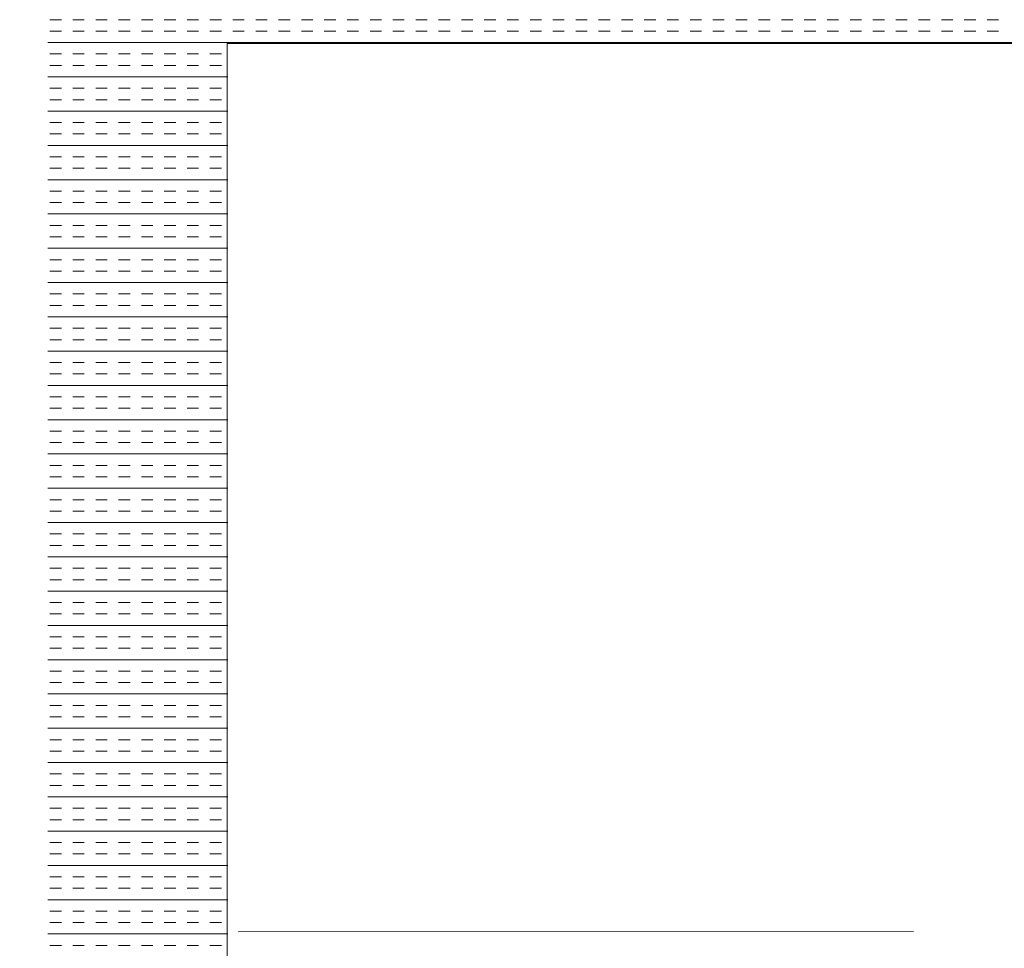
# Model space of a CAD drawing. Extents: x 3940905 to 4145695, y 925352 to 1109797.
# Tile 452 of 656: x 4011726 to 4011999, y 1097620 to 1097878. Entities that reach past the tile are written whole.
import ezdxf

# ---------------------------------------------------------------- set-up
doc = ezdxf.new("R2010")
doc.units = 0
doc.header["$LTSCALE"] = 750
doc.header["$MEASUREMENT"] = 0
doc.linetypes.add('DASHED2', pattern=[0.375, 0.25, -0.125])
doc.layers.add('BEAM', color=104, linetype='CONTINUOUS', lineweight=0)
doc.layers.add('CKD Equipments', color=252, linetype='CONTINUOUS', lineweight=0)

# ---------------------------------------------------------------- blocks, each defined once
blk = doc.blocks.new('GDXGDRG')
at = {"layer": 'BEAM', "linetype": 'DASHED2'}
blk.add_line((3974227.01, 1043339.91), (3965437.49, 1043337.77), dxfattribs=at)

msp = doc.modelspace()

# ---------------------------------------------------------------- linework, layer by layer
at = {"layer": 'CKD Equipments', "color": 4, "linetype": 'Continuous'}
for p, q in [((4011737.1, 1097877.84, 9921.14), (4011733.92, 1097877.84, 9921.14)), ((4011743.45, 1097877.84, 9921.14), (4011740.27, 1097877.84, 9921.14)), ((4011749.8, 1097877.84, 9921.14), (4011746.62, 1097877.84, 9921.14)), ((4011756.15, 1097877.84, 9921.14), (4011752.97, 1097877.84, 9921.14)), ((4011762.5, 1097877.84, 9921.14), (4011759.32, 1097877.84, 9921.14)), ((4011768.85, 1097877.84, 9921.14), (4011765.67, 1097877.84, 9921.14)), ((4011775.2, 1097877.84, 9921.14), (4011772.02, 1097877.84, 9921.14)), ((4011781.55, 1097877.84, 9921.14), (4011778.37, 1097877.84, 9921.14)), ((4011787.9, 1097877.84, 9921.14), (4011784.72, 1097877.84, 9921.14)), ((4011794.25, 1097877.84, 9921.14), (4011791.07, 1097877.84, 9921.14)), ((4011800.6, 1097877.84, 9921.14), (4011797.42, 1097877.84, 9921.14)), ((4011806.95, 1097877.84, 9921.14), (4011803.77, 1097877.84, 9921.14)), ((4011813.3, 1097877.84, 9921.14), (4011810.12, 1097877.84, 9921.14)), ((4011819.65, 1097877.84, 9921.14), (4011816.47, 1097877.84, 9921.14)), ((4011826, 1097877.84, 9921.14), (4011822.82, 1097877.84, 9921.14)), ((4011832.35, 1097877.84, 9921.14), (4011829.17, 1097877.84, 9921.14)), ((4011838.7, 1097877.84, 9921.14), (4011835.52, 1097877.84, 9921.14)), ((4011845.05, 1097877.84, 9921.14), (4011841.87, 1097877.84, 9921.14)), ((4011851.4, 1097877.84, 9921.14), (4011848.22, 1097877.84, 9921.14)), ((4011857.75, 1097877.84, 9921.14), (4011854.57, 1097877.84, 9921.14)), ((4011864.1, 1097877.84, 9921.14), (4011860.92, 1097877.84, 9921.14)), ((4011870.45, 1097877.84, 9921.14), (4011867.27, 1097877.84, 9921.14)), ((4011876.8, 1097877.84, 9921.14), (4011873.62, 1097877.84, 9921.14)), ((4011883.15, 1097877.84, 9921.14), (4011879.97, 1097877.84, 9921.14)), ((4011889.5, 1097877.84, 9921.14), (4011886.32, 1097877.84, 9921.14)), ((4011895.85, 1097877.84, 9921.14), (4011892.67, 1097877.84, 9921.14)), ((4011902.2, 1097877.84, 9921.14), (4011899.02, 1097877.84, 9921.14)), ((4011908.55, 1097877.84, 9921.14), (4011905.37, 1097877.84, 9921.14)), ((4011914.9, 1097877.84, 9921.14), (4011911.72, 1097877.84, 9921.14)), ((4011921.25, 1097877.84, 9921.14), (4011918.07, 1097877.84, 9921.14)), ((4011927.6, 1097877.84, 9921.14), (4011924.42, 1097877.84, 9921.14)), ((4011933.95, 1097877.84, 9921.14), (4011930.77, 1097877.84, 9921.14)), ((4011940.3, 1097877.84, 9921.14), (4011937.12, 1097877.84, 9921.14)), ((4011946.65, 1097877.84, 9921.14), (4011943.47, 1097877.84, 9921.14)), ((4011953, 1097877.84, 9921.14), (4011949.82, 1097877.84, 9921.14)), ((4011959.35, 1097877.84, 9921.14), (4011956.17, 1097877.84, 9921.14)), ((4011965.7, 1097877.84, 9921.14), (4011962.52, 1097877.84, 9921.14)), ((4011972.05, 1097877.84, 9921.14), (4011968.87, 1097877.84, 9921.14)), ((4011978.4, 1097877.84, 9921.14), (4011975.22, 1097877.84, 9921.14)), ((4011984.75, 1097877.84, 9921.14), (4011981.57, 1097877.84, 9921.14)), ((4011991.1, 1097877.84, 9921.14), (4011987.92, 1097877.84, 9921.14)), ((4011997.45, 1097877.84, 9921.14), (4011994.27, 1097877.84, 9921.14)), ((4011737.1, 1097874.66, 9921.14), (4011733.92, 1097874.66, 9921.14)), ((4011743.45, 1097874.66, 9921.14), (4011740.27, 1097874.66, 9921.14)), ((4011749.8, 1097874.66, 9921.14), (4011746.62, 1097874.66, 9921.14)), ((4011756.15, 1097874.66, 9921.14), (4011752.97, 1097874.66, 9921.14)), ((4011762.5, 1097874.66, 9921.14), (4011759.32, 1097874.66, 9921.14)), ((4011768.85, 1097874.66, 9921.14), (4011765.67, 1097874.66, 9921.14)), ((4011775.2, 1097874.66, 9921.14), (4011772.02, 1097874.66, 9921.14)), ((4011781.55, 1097874.66, 9921.14), (4011778.37, 1097874.66, 9921.14)), ((4011787.9, 1097874.66, 9921.14), (4011784.72, 1097874.66, 9921.14)), ((4011794.25, 1097874.66, 9921.14), (4011791.07, 1097874.66, 9921.14)), ((4011800.6, 1097874.66, 9921.14), (4011797.42, 1097874.66, 9921.14)), ((4011806.95, 1097874.66, 9921.14), (4011803.77, 1097874.66, 9921.14)), ((4011813.3, 1097874.66, 9921.14), (4011810.12, 1097874.66, 9921.14)), ((4011819.65, 1097874.66, 9921.14), (4011816.47, 1097874.66, 9921.14)), ((4011826, 1097874.66, 9921.14), (4011822.82, 1097874.66, 9921.14)), ((4011832.35, 1097874.66, 9921.14), (4011829.17, 1097874.66, 9921.14)), ((4011838.7, 1097874.66, 9921.14), (4011835.52, 1097874.66, 9921.14)), ((4011845.05, 1097874.66, 9921.14), (4011841.87, 1097874.66, 9921.14)), ((4011851.4, 1097874.66, 9921.14), (4011848.22, 1097874.66, 9921.14)), ((4011857.75, 1097874.66, 9921.14), (4011854.57, 1097874.66, 9921.14)), ((4011864.1, 1097874.66, 9921.14), (4011860.92, 1097874.66, 9921.14)), ((4011870.45, 1097874.66, 9921.14), (4011867.27, 1097874.66, 9921.14)), ((4011876.8, 1097874.66, 9921.14), (4011873.62, 1097874.66, 9921.14)), ((4011883.15, 1097874.66, 9921.14), (4011879.97, 1097874.66, 9921.14)), ((4011889.5, 1097874.66, 9921.14), (4011886.32, 1097874.66, 9921.14)), ((4011895.85, 1097874.66, 9921.14), (4011892.67, 1097874.66, 9921.14)), ((4011902.2, 1097874.66, 9921.14), (4011899.02, 1097874.66, 9921.14)), ((4011908.55, 1097874.66, 9921.14), (4011905.37, 1097874.66, 9921.14)), ((4011914.9, 1097874.66, 9921.14), (4011911.72, 1097874.66, 9921.14)), ((4011921.25, 1097874.66, 9921.14), (4011918.07, 1097874.66, 9921.14)), ((4011927.6, 1097874.66, 9921.14), (4011924.42, 1097874.66, 9921.14)), ((4011933.95, 1097874.66, 9921.14), (4011930.77, 1097874.66, 9921.14)), ((4011940.3, 1097874.66, 9921.14), (4011937.12, 1097874.66, 9921.14)), ((4011946.65, 1097874.66, 9921.14), (4011943.47, 1097874.66, 9921.14)), ((4011953, 1097874.66, 9921.14), (4011949.82, 1097874.66, 9921.14)), ((4011959.35, 1097874.66, 9921.14), (4011956.17, 1097874.66, 9921.14)), ((4011965.7, 1097874.66, 9921.14), (4011962.52, 1097874.66, 9921.14)), ((4011972.05, 1097874.66, 9921.14), (4011968.87, 1097874.66, 9921.14)), ((4011978.4, 1097874.66, 9921.14), (4011975.22, 1097874.66, 9921.14)), ((4011984.75, 1097874.66, 9921.14), (4011981.57, 1097874.66, 9921.14)), ((4011991.1, 1097874.66, 9921.14), (4011987.92, 1097874.66, 9921.14)), ((4011997.45, 1097874.66, 9921.14), (4011994.27, 1097874.66, 9921.14)), ((4012307.3, 1097871.49, 9921.14), (4011733.3, 1097871.49, 9921.14)), ((4011737.1, 1097868.31, 9921.14), (4011733.92, 1097868.31, 9921.14)), ((4011743.45, 1097868.31, 9921.14), (4011740.27, 1097868.31, 9921.14)), ((4011749.8, 1097868.31, 9921.14), (4011746.62, 1097868.31, 9921.14)), ((4011756.15, 1097868.31, 9921.14), (4011752.97, 1097868.31, 9921.14)), ((4011762.5, 1097868.31, 9921.14), (4011759.32, 1097868.31, 9921.14)), ((4011768.85, 1097868.31, 9921.14), (4011765.67, 1097868.31, 9921.14)), ((4011775.2, 1097868.31, 9921.14), (4011772.02, 1097868.31, 9921.14)), ((4011781.55, 1097868.31, 9921.14), (4011778.37, 1097868.31, 9921.14)), ((4011737.1, 1097865.14, 9921.14), (4011733.92, 1097865.14, 9921.14)), ((4011743.45, 1097865.14, 9921.14), (4011740.27, 1097865.14, 9921.14)), ((4011749.8, 1097865.14, 9921.14), (4011746.62, 1097865.14, 9921.14)), ((4011756.15, 1097865.14, 9921.14), (4011752.97, 1097865.14, 9921.14)), ((4011762.5, 1097865.14, 9921.14), (4011759.32, 1097865.14, 9921.14)), ((4011768.85, 1097865.14, 9921.14), (4011765.67, 1097865.14, 9921.14)), ((4011775.2, 1097865.14, 9921.14), (4011772.02, 1097865.14, 9921.14)), ((4011781.55, 1097865.14, 9921.14), (4011778.37, 1097865.14, 9921.14)), ((4011783.3, 1097861.96, 9921.14), (4011733.3, 1097861.96, 9921.14)), ((4011737.1, 1097858.79, 9921.14), (4011733.92, 1097858.79, 9921.14)), ((4011743.45, 1097858.79, 9921.14), (4011740.27, 1097858.79, 9921.14)), ((4011749.8, 1097858.79, 9921.14), (4011746.62, 1097858.79, 9921.14)), ((4011756.15, 1097858.79, 9921.14), (4011752.97, 1097858.79, 9921.14)), ((4011762.5, 1097858.79, 9921.14), (4011759.32, 1097858.79, 9921.14)), ((4011768.85, 1097858.79, 9921.14), (4011765.67, 1097858.79, 9921.14)), ((4011775.2, 1097858.79, 9921.14), (4011772.02, 1097858.79, 9921.14)), ((4011781.55, 1097858.79, 9921.14), (4011778.37, 1097858.79, 9921.14)), ((4011737.1, 1097855.61, 9921.14), (4011733.92, 1097855.61, 9921.14)), ((4011743.45, 1097855.61, 9921.14), (4011740.27, 1097855.61, 9921.14)), ((4011749.8, 1097855.61, 9921.14), (4011746.62, 1097855.61, 9921.14)), ((4011756.15, 1097855.61, 9921.14), (4011752.97, 1097855.61, 9921.14)), ((4011762.5, 1097855.61, 9921.14), (4011759.32, 1097855.61, 9921.14)), ((4011768.85, 1097855.61, 9921.14), (4011765.67, 1097855.61, 9921.14)), ((4011775.2, 1097855.61, 9921.14), (4011772.02, 1097855.61, 9921.14)), ((4011781.55, 1097855.61, 9921.14), (4011778.37, 1097855.61, 9921.14)), ((4011783.3, 1097852.44, 9921.14), (4011733.3, 1097852.44, 9921.14)), ((4011737.1, 1097849.26, 9921.14), (4011733.92, 1097849.26, 9921.14)), ((4011743.45, 1097849.26, 9921.14), (4011740.27, 1097849.26, 9921.14)), ((4011749.8, 1097849.26, 9921.14), (4011746.62, 1097849.26, 9921.14)), ((4011756.15, 1097849.26, 9921.14), (4011752.97, 1097849.26, 9921.14)), ((4011762.5, 1097849.26, 9921.14), (4011759.32, 1097849.26, 9921.14)), ((4011768.85, 1097849.26, 9921.14), (4011765.67, 1097849.26, 9921.14)), ((4011775.2, 1097849.26, 9921.14), (4011772.02, 1097849.26, 9921.14)), ((4011781.55, 1097849.26, 9921.14), (4011778.37, 1097849.26, 9921.14)), ((4011737.1, 1097846.09, 9921.14), (4011733.92, 1097846.09, 9921.14)), ((4011743.45, 1097846.09, 9921.14), (4011740.27, 1097846.09, 9921.14)), ((4011749.8, 1097846.09, 9921.14), (4011746.62, 1097846.09, 9921.14)), ((4011756.15, 1097846.09, 9921.14), (4011752.97, 1097846.09, 9921.14)), ((4011762.5, 1097846.09, 9921.14), (4011759.32, 1097846.09, 9921.14)), ((4011768.85, 1097846.09, 9921.14), (4011765.67, 1097846.09, 9921.14)), ((4011775.2, 1097846.09, 9921.14), (4011772.02, 1097846.09, 9921.14)), ((4011781.55, 1097846.09, 9921.14), (4011778.37, 1097846.09, 9921.14)), ((4011783.3, 1097842.91, 9921.14), (4011733.3, 1097842.91, 9921.14)), ((4011737.1, 1097839.74, 9921.14), (4011733.92, 1097839.74, 9921.14)), ((4011743.45, 1097839.74, 9921.14), (4011740.27, 1097839.74, 9921.14)), ((4011749.8, 1097839.74, 9921.14), (4011746.62, 1097839.74, 9921.14)), ((4011756.15, 1097839.74, 9921.14), (4011752.97, 1097839.74, 9921.14)), ((4011762.5, 1097839.74, 9921.14), (4011759.32, 1097839.74, 9921.14)), ((4011768.85, 1097839.74, 9921.14), (4011765.67, 1097839.74, 9921.14)), ((4011775.2, 1097839.74, 9921.14), (4011772.02, 1097839.74, 9921.14)), ((4011781.55, 1097839.74, 9921.14), (4011778.37, 1097839.74, 9921.14)), ((4011737.1, 1097836.56, 9921.14), (4011733.92, 1097836.56, 9921.14)), ((4011743.45, 1097836.56, 9921.14), (4011740.27, 1097836.56, 9921.14)), ((4011749.8, 1097836.56, 9921.14), (4011746.62, 1097836.56, 9921.14)), ((4011756.15, 1097836.56, 9921.14), (4011752.97, 1097836.56, 9921.14)), ((4011762.5, 1097836.56, 9921.14), (4011759.32, 1097836.56, 9921.14)), ((4011768.85, 1097836.56, 9921.14), (4011765.67, 1097836.56, 9921.14)), ((4011775.2, 1097836.56, 9921.14), (4011772.02, 1097836.56, 9921.14)), ((4011781.55, 1097836.56, 9921.14), (4011778.37, 1097836.56, 9921.14)), ((4011783.3, 1097833.39, 9921.14), (4011733.3, 1097833.39, 9921.14)), ((4011737.1, 1097830.21, 9921.14), (4011733.92, 1097830.21, 9921.14)), ((4011743.45, 1097830.21, 9921.14), (4011740.27, 1097830.21, 9921.14)), ((4011749.8, 1097830.21, 9921.14), (4011746.62, 1097830.21, 9921.14)), ((4011756.15, 1097830.21, 9921.14), (4011752.97, 1097830.21, 9921.14)), ((4011762.5, 1097830.21, 9921.14), (4011759.32, 1097830.21, 9921.14)), ((4011768.85, 1097830.21, 9921.14), (4011765.67, 1097830.21, 9921.14)), ((4011775.2, 1097830.21, 9921.14), (4011772.02, 1097830.21, 9921.14)), ((4011781.55, 1097830.21, 9921.14), (4011778.37, 1097830.21, 9921.14)), ((4011737.1, 1097827.04, 9921.14), (4011733.92, 1097827.04, 9921.14)), ((4011743.45, 1097827.04, 9921.14), (4011740.27, 1097827.04, 9921.14)), ((4011749.8, 1097827.04, 9921.14), (4011746.62, 1097827.04, 9921.14)), ((4011756.15, 1097827.04, 9921.14), (4011752.97, 1097827.04, 9921.14)), ((4011762.5, 1097827.04, 9921.14), (4011759.32, 1097827.04, 9921.14)), ((4011768.85, 1097827.04, 9921.14), (4011765.67, 1097827.04, 9921.14)), ((4011775.2, 1097827.04, 9921.14), (4011772.02, 1097827.04, 9921.14)), ((4011781.55, 1097827.04, 9921.14), (4011778.37, 1097827.04, 9921.14)), ((4011783.3, 1097823.86, 9921.14), (4011733.3, 1097823.86, 9921.14)), ((4011737.1, 1097820.69, 9921.14), (4011733.92, 1097820.69, 9921.14)), ((4011743.45, 1097820.69, 9921.14), (4011740.27, 1097820.69, 9921.14)), ((4011749.8, 1097820.69, 9921.14), (4011746.62, 1097820.69, 9921.14)), ((4011756.15, 1097820.69, 9921.14), (4011752.97, 1097820.69, 9921.14)), ((4011762.5, 1097820.69, 9921.14), (4011759.32, 1097820.69, 9921.14)), ((4011768.85, 1097820.69, 9921.14), (4011765.67, 1097820.69, 9921.14)), ((4011775.2, 1097820.69, 9921.14), (4011772.02, 1097820.69, 9921.14)), ((4011781.55, 1097820.69, 9921.14), (4011778.37, 1097820.69, 9921.14)), ((4011737.1, 1097817.51, 9921.14), (4011733.92, 1097817.51, 9921.14)), ((4011743.45, 1097817.51, 9921.14), (4011740.27, 1097817.51, 9921.14)), ((4011749.8, 1097817.51, 9921.14), (4011746.62, 1097817.51, 9921.14)), ((4011756.15, 1097817.51, 9921.14), (4011752.97, 1097817.51, 9921.14)), ((4011762.5, 1097817.51, 9921.14), (4011759.32, 1097817.51, 9921.14)), ((4011768.85, 1097817.51, 9921.14), (4011765.67, 1097817.51, 9921.14)), ((4011775.2, 1097817.51, 9921.14), (4011772.02, 1097817.51, 9921.14)), ((4011781.55, 1097817.51, 9921.14), (4011778.37, 1097817.51, 9921.14)), ((4011783.3, 1097814.34, 9921.14), (4011733.3, 1097814.34, 9921.14)), ((4011737.1, 1097811.16, 9921.14), (4011733.92, 1097811.16, 9921.14)), ((4011743.45, 1097811.16, 9921.14), (4011740.27, 1097811.16, 9921.14)), ((4011749.8, 1097811.16, 9921.14), (4011746.62, 1097811.16, 9921.14)), ((4011756.15, 1097811.16, 9921.14), (4011752.97, 1097811.16, 9921.14)), ((4011762.5, 1097811.16, 9921.14), (4011759.32, 1097811.16, 9921.14)), ((4011768.85, 1097811.16, 9921.14), (4011765.67, 1097811.16, 9921.14)), ((4011775.2, 1097811.16, 9921.14), (4011772.02, 1097811.16, 9921.14)), ((4011781.55, 1097811.16, 9921.14), (4011778.37, 1097811.16, 9921.14)), ((4011737.1, 1097807.99, 9921.14), (4011733.92, 1097807.99, 9921.14)), ((4011743.45, 1097807.99, 9921.14), (4011740.27, 1097807.99, 9921.14)), ((4011749.8, 1097807.99, 9921.14), (4011746.62, 1097807.99, 9921.14)), ((4011756.15, 1097807.99, 9921.14), (4011752.97, 1097807.99, 9921.14)), ((4011762.5, 1097807.99, 9921.14), (4011759.32, 1097807.99, 9921.14)), ((4011768.85, 1097807.99, 9921.14), (4011765.67, 1097807.99, 9921.14)), ((4011775.2, 1097807.99, 9921.14), (4011772.02, 1097807.99, 9921.14)), ((4011781.55, 1097807.99, 9921.14), (4011778.37, 1097807.99, 9921.14)), ((4011783.3, 1097804.81, 9921.14), (4011733.3, 1097804.81, 9921.14)), ((4011737.1, 1097801.64, 9921.14), (4011733.92, 1097801.64, 9921.14)), ((4011743.45, 1097801.64, 9921.14), (4011740.27, 1097801.64, 9921.14)), ((4011749.8, 1097801.64, 9921.14), (4011746.62, 1097801.64, 9921.14)), ((4011756.15, 1097801.64, 9921.14), (4011752.97, 1097801.64, 9921.14)), ((4011762.5, 1097801.64, 9921.14), (4011759.32, 1097801.64, 9921.14)), ((4011768.85, 1097801.64, 9921.14), (4011765.67, 1097801.64, 9921.14)), ((4011775.2, 1097801.64, 9921.14), (4011772.02, 1097801.64, 9921.14)), ((4011781.55, 1097801.64, 9921.14), (4011778.37, 1097801.64, 9921.14)), ((4011737.1, 1097798.46, 9921.14), (4011733.92, 1097798.46, 9921.14)), ((4011743.45, 1097798.46, 9921.14), (4011740.27, 1097798.46, 9921.14)), ((4011749.8, 1097798.46, 9921.14), (4011746.62, 1097798.46, 9921.14)), ((4011756.15, 1097798.46, 9921.14), (4011752.97, 1097798.46, 9921.14)), ((4011762.5, 1097798.46, 9921.14), (4011759.32, 1097798.46, 9921.14)), ((4011768.85, 1097798.46, 9921.14), (4011765.67, 1097798.46, 9921.14)), ((4011775.2, 1097798.46, 9921.14), (4011772.02, 1097798.46, 9921.14)), ((4011781.55, 1097798.46, 9921.14), (4011778.37, 1097798.46, 9921.14)), ((4011783.3, 1097795.29, 9921.14), (4011733.3, 1097795.29, 9921.14)), ((4011737.1, 1097792.11, 9921.14), (4011733.92, 1097792.11, 9921.14)), ((4011743.45, 1097792.11, 9921.14), (4011740.27, 1097792.11, 9921.14)), ((4011749.8, 1097792.11, 9921.14), (4011746.62, 1097792.11, 9921.14)), ((4011756.15, 1097792.11, 9921.14), (4011752.97, 1097792.11, 9921.14)), ((4011762.5, 1097792.11, 9921.14), (4011759.32, 1097792.11, 9921.14)), ((4011768.85, 1097792.11, 9921.14), (4011765.67, 1097792.11, 9921.14)), ((4011775.2, 1097792.11, 9921.14), (4011772.02, 1097792.11, 9921.14)), ((4011781.55, 1097792.11, 9921.14), (4011778.37, 1097792.11, 9921.14)), ((4011737.1, 1097788.94, 9921.14), (4011733.92, 1097788.94, 9921.14)), ((4011743.45, 1097788.94, 9921.14), (4011740.27, 1097788.94, 9921.14)), ((4011749.8, 1097788.94, 9921.14), (4011746.62, 1097788.94, 9921.14)), ((4011756.15, 1097788.94, 9921.14), (4011752.97, 1097788.94, 9921.14)), ((4011762.5, 1097788.94, 9921.14), (4011759.32, 1097788.94, 9921.14)), ((4011768.85, 1097788.94, 9921.14), (4011765.67, 1097788.94, 9921.14)), ((4011775.2, 1097788.94, 9921.14), (4011772.02, 1097788.94, 9921.14)), ((4011781.55, 1097788.94, 9921.14), (4011778.37, 1097788.94, 9921.14)), ((4011783.3, 1097785.76, 9921.14), (4011733.3, 1097785.76, 9921.14)), ((4011737.1, 1097782.59, 9921.14), (4011733.92, 1097782.59, 9921.14)), ((4011743.45, 1097782.59, 9921.14), (4011740.27, 1097782.59, 9921.14)), ((4011749.8, 1097782.59, 9921.14), (4011746.62, 1097782.59, 9921.14)), ((4011756.15, 1097782.59, 9921.14), (4011752.97, 1097782.59, 9921.14)), ((4011762.5, 1097782.59, 9921.14), (4011759.32, 1097782.59, 9921.14)), ((4011768.85, 1097782.59, 9921.14), (4011765.67, 1097782.59, 9921.14)), ((4011775.2, 1097782.59, 9921.14), (4011772.02, 1097782.59, 9921.14)), ((4011781.55, 1097782.59, 9921.14), (4011778.37, 1097782.59, 9921.14)), ((4011737.1, 1097779.41, 9921.14), (4011733.92, 1097779.41, 9921.14)), ((4011743.45, 1097779.41, 9921.14), (4011740.27, 1097779.41, 9921.14)), ((4011749.8, 1097779.41, 9921.14), (4011746.62, 1097779.41, 9921.14)), ((4011756.15, 1097779.41, 9921.14), (4011752.97, 1097779.41, 9921.14)), ((4011762.5, 1097779.41, 9921.14), (4011759.32, 1097779.41, 9921.14)), ((4011768.85, 1097779.41, 9921.14), (4011765.67, 1097779.41, 9921.14)), ((4011775.2, 1097779.41, 9921.14), (4011772.02, 1097779.41, 9921.14)), ((4011781.55, 1097779.41, 9921.14), (4011778.37, 1097779.41, 9921.14)), ((4011783.3, 1097776.24, 9921.14), (4011733.3, 1097776.24, 9921.14)), ((4011737.1, 1097773.06, 9921.14), (4011733.92, 1097773.06, 9921.14)), ((4011743.45, 1097773.06, 9921.14), (4011740.27, 1097773.06, 9921.14)), ((4011749.8, 1097773.06, 9921.14), (4011746.62, 1097773.06, 9921.14)), ((4011756.15, 1097773.06, 9921.14), (4011752.97, 1097773.06, 9921.14)), ((4011762.5, 1097773.06, 9921.14), (4011759.32, 1097773.06, 9921.14)), ((4011768.85, 1097773.06, 9921.14), (4011765.67, 1097773.06, 9921.14)), ((4011775.2, 1097773.06, 9921.14), (4011772.02, 1097773.06, 9921.14)), ((4011781.55, 1097773.06, 9921.14), (4011778.37, 1097773.06, 9921.14)), ((4011737.1, 1097769.89, 9921.14), (4011733.92, 1097769.89, 9921.14)), ((4011743.45, 1097769.89, 9921.14), (4011740.27, 1097769.89, 9921.14)), ((4011749.8, 1097769.89, 9921.14), (4011746.62, 1097769.89, 9921.14)), ((4011756.15, 1097769.89, 9921.14), (4011752.97, 1097769.89, 9921.14)), ((4011762.5, 1097769.89, 9921.14), (4011759.32, 1097769.89, 9921.14)), ((4011768.85, 1097769.89, 9921.14), (4011765.67, 1097769.89, 9921.14)), ((4011775.2, 1097769.89, 9921.14), (4011772.02, 1097769.89, 9921.14)), ((4011781.55, 1097769.89, 9921.14), (4011778.37, 1097769.89, 9921.14)), ((4011783.3, 1097766.71, 9921.14), (4011733.3, 1097766.71, 9921.14)), ((4011737.1, 1097763.54, 9921.14), (4011733.92, 1097763.54, 9921.14)), ((4011743.45, 1097763.54, 9921.14), (4011740.27, 1097763.54, 9921.14)), ((4011749.8, 1097763.54, 9921.14), (4011746.62, 1097763.54, 9921.14)), ((4011756.15, 1097763.54, 9921.14), (4011752.97, 1097763.54, 9921.14)), ((4011762.5, 1097763.54, 9921.14), (4011759.32, 1097763.54, 9921.14)), ((4011768.85, 1097763.54, 9921.14), (4011765.67, 1097763.54, 9921.14)), ((4011775.2, 1097763.54, 9921.14), (4011772.02, 1097763.54, 9921.14)), ((4011781.55, 1097763.54, 9921.14), (4011778.37, 1097763.54, 9921.14)), ((4011737.1, 1097760.36, 9921.14), (4011733.92, 1097760.36, 9921.14)), ((4011743.45, 1097760.36, 9921.14), (4011740.27, 1097760.36, 9921.14)), ((4011749.8, 1097760.36, 9921.14), (4011746.62, 1097760.36, 9921.14)), ((4011756.15, 1097760.36, 9921.14), (4011752.97, 1097760.36, 9921.14)), ((4011762.5, 1097760.36, 9921.14), (4011759.32, 1097760.36, 9921.14)), ((4011768.85, 1097760.36, 9921.14), (4011765.67, 1097760.36, 9921.14)), ((4011775.2, 1097760.36, 9921.14), (4011772.02, 1097760.36, 9921.14)), ((4011781.55, 1097760.36, 9921.14), (4011778.37, 1097760.36, 9921.14)), ((4011783.3, 1097757.19, 9921.14), (4011733.3, 1097757.19, 9921.14)), ((4011737.1, 1097754.01, 9921.14), (4011733.92, 1097754.01, 9921.14)), ((4011743.45, 1097754.01, 9921.14), (4011740.27, 1097754.01, 9921.14)), ((4011749.8, 1097754.01, 9921.14), (4011746.62, 1097754.01, 9921.14)), ((4011756.15, 1097754.01, 9921.14), (4011752.97, 1097754.01, 9921.14)), ((4011762.5, 1097754.01, 9921.14), (4011759.32, 1097754.01, 9921.14)), ((4011768.85, 1097754.01, 9921.14), (4011765.67, 1097754.01, 9921.14)), ((4011775.2, 1097754.01, 9921.14), (4011772.02, 1097754.01, 9921.14)), ((4011781.55, 1097754.01, 9921.14), (4011778.37, 1097754.01, 9921.14)), ((4011737.1, 1097750.84, 9921.14), (4011733.92, 1097750.84, 9921.14)), ((4011743.45, 1097750.84, 9921.14), (4011740.27, 1097750.84, 9921.14)), ((4011749.8, 1097750.84, 9921.14), (4011746.62, 1097750.84, 9921.14)), ((4011756.15, 1097750.84, 9921.14), (4011752.97, 1097750.84, 9921.14)), ((4011762.5, 1097750.84, 9921.14), (4011759.32, 1097750.84, 9921.14)), ((4011768.85, 1097750.84, 9921.14), (4011765.67, 1097750.84, 9921.14)), ((4011775.2, 1097750.84, 9921.14), (4011772.02, 1097750.84, 9921.14)), ((4011781.55, 1097750.84, 9921.14), (4011778.37, 1097750.84, 9921.14)), ((4011783.3, 1097747.66, 9921.14), (4011733.3, 1097747.66, 9921.14)), ((4011737.1, 1097744.49, 9921.14), (4011733.92, 1097744.49, 9921.14)), ((4011743.45, 1097744.49, 9921.14), (4011740.27, 1097744.49, 9921.14)), ((4011749.8, 1097744.49, 9921.14), (4011746.62, 1097744.49, 9921.14)), ((4011756.15, 1097744.49, 9921.14), (4011752.97, 1097744.49, 9921.14)), ((4011762.5, 1097744.49, 9921.14), (4011759.32, 1097744.49, 9921.14)), ((4011768.85, 1097744.49, 9921.14), (4011765.67, 1097744.49, 9921.14)), ((4011775.2, 1097744.49, 9921.14), (4011772.02, 1097744.49, 9921.14)), ((4011781.55, 1097744.49, 9921.14), (4011778.37, 1097744.49, 9921.14)), ((4011737.1, 1097741.31, 9921.14), (4011733.92, 1097741.31, 9921.14)), ((4011743.45, 1097741.31, 9921.14), (4011740.27, 1097741.31, 9921.14)), ((4011749.8, 1097741.31, 9921.14), (4011746.62, 1097741.31, 9921.14)), ((4011756.15, 1097741.31, 9921.14), (4011752.97, 1097741.31, 9921.14)), ((4011762.5, 1097741.31, 9921.14), (4011759.32, 1097741.31, 9921.14)), ((4011768.85, 1097741.31, 9921.14), (4011765.67, 1097741.31, 9921.14)), ((4011775.2, 1097741.31, 9921.14), (4011772.02, 1097741.31, 9921.14)), ((4011781.55, 1097741.31, 9921.14), (4011778.37, 1097741.31, 9921.14)), ((4011783.3, 1097738.14, 9921.14), (4011733.3, 1097738.14, 9921.14)), ((4011737.1, 1097734.96, 9921.14), (4011733.92, 1097734.96, 9921.14)), ((4011743.45, 1097734.96, 9921.14), (4011740.27, 1097734.96, 9921.14)), ((4011749.8, 1097734.96, 9921.14), (4011746.62, 1097734.96, 9921.14)), ((4011756.15, 1097734.96, 9921.14), (4011752.97, 1097734.96, 9921.14)), ((4011762.5, 1097734.96, 9921.14), (4011759.32, 1097734.96, 9921.14)), ((4011768.85, 1097734.96, 9921.14), (4011765.67, 1097734.96, 9921.14)), ((4011775.2, 1097734.96, 9921.14), (4011772.02, 1097734.96, 9921.14)), ((4011781.55, 1097734.96, 9921.14), (4011778.37, 1097734.96, 9921.14)), ((4011737.1, 1097731.79, 9921.14), (4011733.92, 1097731.79, 9921.14)), ((4011743.45, 1097731.79, 9921.14), (4011740.27, 1097731.79, 9921.14)), ((4011749.8, 1097731.79, 9921.14), (4011746.62, 1097731.79, 9921.14)), ((4011756.15, 1097731.79, 9921.14), (4011752.97, 1097731.79, 9921.14)), ((4011762.5, 1097731.79, 9921.14), (4011759.32, 1097731.79, 9921.14)), ((4011768.85, 1097731.79, 9921.14), (4011765.67, 1097731.79, 9921.14)), ((4011775.2, 1097731.79, 9921.14), (4011772.02, 1097731.79, 9921.14)), ((4011781.55, 1097731.79, 9921.14), (4011778.37, 1097731.79, 9921.14)), ((4011783.3, 1097728.61, 9921.14), (4011733.3, 1097728.61, 9921.14)), ((4011737.1, 1097725.44, 9921.14), (4011733.92, 1097725.44, 9921.14)), ((4011743.45, 1097725.44, 9921.14), (4011740.27, 1097725.44, 9921.14)), ((4011749.8, 1097725.44, 9921.14), (4011746.62, 1097725.44, 9921.14)), ((4011756.15, 1097725.44, 9921.14), (4011752.97, 1097725.44, 9921.14)), ((4011762.5, 1097725.44, 9921.14), (4011759.32, 1097725.44, 9921.14)), ((4011768.85, 1097725.44, 9921.14), (4011765.67, 1097725.44, 9921.14)), ((4011775.2, 1097725.44, 9921.14), (4011772.02, 1097725.44, 9921.14)), ((4011781.55, 1097725.44, 9921.14), (4011778.37, 1097725.44, 9921.14)), ((4011737.1, 1097722.26, 9921.14), (4011733.92, 1097722.26, 9921.14)), ((4011743.45, 1097722.26, 9921.14), (4011740.27, 1097722.26, 9921.14)), ((4011749.8, 1097722.26, 9921.14), (4011746.62, 1097722.26, 9921.14)), ((4011756.15, 1097722.26, 9921.14), (4011752.97, 1097722.26, 9921.14)), ((4011762.5, 1097722.26, 9921.14), (4011759.32, 1097722.26, 9921.14)), ((4011768.85, 1097722.26, 9921.14), (4011765.67, 1097722.26, 9921.14)), ((4011775.2, 1097722.26, 9921.14), (4011772.02, 1097722.26, 9921.14)), ((4011781.55, 1097722.26, 9921.14), (4011778.37, 1097722.26, 9921.14)), ((4011783.3, 1097719.09, 9921.14), (4011733.3, 1097719.09, 9921.14)), ((4011737.1, 1097715.91, 9921.14), (4011733.92, 1097715.91, 9921.14)), ((4011743.45, 1097715.91, 9921.14), (4011740.27, 1097715.91, 9921.14)), ((4011749.8, 1097715.91, 9921.14), (4011746.62, 1097715.91, 9921.14)), ((4011756.15, 1097715.91, 9921.14), (4011752.97, 1097715.91, 9921.14)), ((4011762.5, 1097715.91, 9921.14), (4011759.32, 1097715.91, 9921.14)), ((4011768.85, 1097715.91, 9921.14), (4011765.67, 1097715.91, 9921.14)), ((4011775.2, 1097715.91, 9921.14), (4011772.02, 1097715.91, 9921.14)), ((4011781.55, 1097715.91, 9921.14), (4011778.37, 1097715.91, 9921.14)), ((4011737.1, 1097712.74, 9921.14), (4011733.92, 1097712.74, 9921.14)), ((4011743.45, 1097712.74, 9921.14), (4011740.27, 1097712.74, 9921.14)), ((4011749.8, 1097712.74, 9921.14), (4011746.62, 1097712.74, 9921.14)), ((4011756.15, 1097712.74, 9921.14), (4011752.97, 1097712.74, 9921.14)), ((4011762.5, 1097712.74, 9921.14), (4011759.32, 1097712.74, 9921.14)), ((4011768.85, 1097712.74, 9921.14), (4011765.67, 1097712.74, 9921.14)), ((4011775.2, 1097712.74, 9921.14), (4011772.02, 1097712.74, 9921.14)), ((4011781.55, 1097712.74, 9921.14), (4011778.37, 1097712.74, 9921.14)), ((4011783.3, 1097709.56, 9921.14), (4011733.3, 1097709.56, 9921.14)), ((4011737.1, 1097706.39, 9921.14), (4011733.92, 1097706.39, 9921.14)), ((4011743.45, 1097706.39, 9921.14), (4011740.27, 1097706.39, 9921.14)), ((4011749.8, 1097706.39, 9921.14), (4011746.62, 1097706.39, 9921.14)), ((4011756.15, 1097706.39, 9921.14), (4011752.97, 1097706.39, 9921.14)), ((4011762.5, 1097706.39, 9921.14), (4011759.32, 1097706.39, 9921.14)), ((4011768.85, 1097706.39, 9921.14), (4011765.67, 1097706.39, 9921.14)), ((4011775.2, 1097706.39, 9921.14), (4011772.02, 1097706.39, 9921.14)), ((4011781.55, 1097706.39, 9921.14), (4011778.37, 1097706.39, 9921.14)), ((4011737.1, 1097703.21, 9921.14), (4011733.92, 1097703.21, 9921.14)), ((4011743.45, 1097703.21, 9921.14), (4011740.27, 1097703.21, 9921.14)), ((4011749.8, 1097703.21, 9921.14), (4011746.62, 1097703.21, 9921.14)), ((4011756.15, 1097703.21, 9921.14), (4011752.97, 1097703.21, 9921.14)), ((4011762.5, 1097703.21, 9921.14), (4011759.32, 1097703.21, 9921.14)), ((4011768.85, 1097703.21, 9921.14), (4011765.67, 1097703.21, 9921.14)), ((4011775.2, 1097703.21, 9921.14), (4011772.02, 1097703.21, 9921.14)), ((4011781.55, 1097703.21, 9921.14), (4011778.37, 1097703.21, 9921.14)), ((4011783.3, 1097700.04, 9921.14), (4011733.3, 1097700.04, 9921.14)), ((4011737.1, 1097696.86, 9921.14), (4011733.92, 1097696.86, 9921.14)), ((4011743.45, 1097696.86, 9921.14), (4011740.27, 1097696.86, 9921.14)), ((4011749.8, 1097696.86, 9921.14), (4011746.62, 1097696.86, 9921.14)), ((4011756.15, 1097696.86, 9921.14), (4011752.97, 1097696.86, 9921.14)), ((4011762.5, 1097696.86, 9921.14), (4011759.32, 1097696.86, 9921.14)), ((4011768.85, 1097696.86, 9921.14), (4011765.67, 1097696.86, 9921.14)), ((4011775.2, 1097696.86, 9921.14), (4011772.02, 1097696.86, 9921.14)), ((4011781.55, 1097696.86, 9921.14), (4011778.37, 1097696.86, 9921.14)), ((4011737.1, 1097693.69, 9921.14), (4011733.92, 1097693.69, 9921.14)), ((4011743.45, 1097693.69, 9921.14), (4011740.27, 1097693.69, 9921.14)), ((4011749.8, 1097693.69, 9921.14), (4011746.62, 1097693.69, 9921.14)), ((4011756.15, 1097693.69, 9921.14), (4011752.97, 1097693.69, 9921.14)), ((4011762.5, 1097693.69, 9921.14), (4011759.32, 1097693.69, 9921.14)), ((4011768.85, 1097693.69, 9921.14), (4011765.67, 1097693.69, 9921.14)), ((4011775.2, 1097693.69, 9921.14), (4011772.02, 1097693.69, 9921.14)), ((4011781.55, 1097693.69, 9921.14), (4011778.37, 1097693.69, 9921.14)), ((4011783.3, 1097690.51, 9921.14), (4011733.3, 1097690.51, 9921.14)), ((4011737.1, 1097687.34, 9921.14), (4011733.92, 1097687.34, 9921.14)), ((4011743.45, 1097687.34, 9921.14), (4011740.27, 1097687.34, 9921.14)), ((4011749.8, 1097687.34, 9921.14), (4011746.62, 1097687.34, 9921.14)), ((4011756.15, 1097687.34, 9921.14), (4011752.97, 1097687.34, 9921.14)), ((4011762.5, 1097687.34, 9921.14), (4011759.32, 1097687.34, 9921.14)), ((4011768.85, 1097687.34, 9921.14), (4011765.67, 1097687.34, 9921.14)), ((4011775.2, 1097687.34, 9921.14), (4011772.02, 1097687.34, 9921.14)), ((4011781.55, 1097687.34, 9921.14), (4011778.37, 1097687.34, 9921.14)), ((4011737.1, 1097684.16, 9921.14), (4011733.92, 1097684.16, 9921.14)), ((4011743.45, 1097684.16, 9921.14), (4011740.27, 1097684.16, 9921.14)), ((4011749.8, 1097684.16, 9921.14), (4011746.62, 1097684.16, 9921.14)), ((4011756.15, 1097684.16, 9921.14), (4011752.97, 1097684.16, 9921.14)), ((4011762.5, 1097684.16, 9921.14), (4011759.32, 1097684.16, 9921.14)), ((4011768.85, 1097684.16, 9921.14), (4011765.67, 1097684.16, 9921.14)), ((4011775.2, 1097684.16, 9921.14), (4011772.02, 1097684.16, 9921.14)), ((4011781.55, 1097684.16, 9921.14), (4011778.37, 1097684.16, 9921.14)), ((4011783.3, 1097680.99, 9921.14), (4011733.3, 1097680.99, 9921.14)), ((4011737.1, 1097677.81, 9921.14), (4011733.92, 1097677.81, 9921.14)), ((4011743.45, 1097677.81, 9921.14), (4011740.27, 1097677.81, 9921.14)), ((4011749.8, 1097677.81, 9921.14), (4011746.62, 1097677.81, 9921.14)), ((4011756.15, 1097677.81, 9921.14), (4011752.97, 1097677.81, 9921.14)), ((4011762.5, 1097677.81, 9921.14), (4011759.32, 1097677.81, 9921.14)), ((4011768.85, 1097677.81, 9921.14), (4011765.67, 1097677.81, 9921.14)), ((4011775.2, 1097677.81, 9921.14), (4011772.02, 1097677.81, 9921.14)), ((4011781.55, 1097677.81, 9921.14), (4011778.37, 1097677.81, 9921.14)), ((4011737.1, 1097674.64, 9921.14), (4011733.92, 1097674.64, 9921.14)), ((4011743.45, 1097674.64, 9921.14), (4011740.27, 1097674.64, 9921.14)), ((4011749.8, 1097674.64, 9921.14), (4011746.62, 1097674.64, 9921.14)), ((4011756.15, 1097674.64, 9921.14), (4011752.97, 1097674.64, 9921.14)), ((4011762.5, 1097674.64, 9921.14), (4011759.32, 1097674.64, 9921.14)), ((4011768.85, 1097674.64, 9921.14), (4011765.67, 1097674.64, 9921.14)), ((4011775.2, 1097674.64, 9921.14), (4011772.02, 1097674.64, 9921.14)), ((4011781.55, 1097674.64, 9921.14), (4011778.37, 1097674.64, 9921.14)), ((4011783.3, 1097671.46, 9921.14), (4011733.3, 1097671.46, 9921.14)), ((4011737.1, 1097668.29, 9921.14), (4011733.92, 1097668.29, 9921.14)), ((4011743.45, 1097668.29, 9921.14), (4011740.27, 1097668.29, 9921.14)), ((4011749.8, 1097668.29, 9921.14), (4011746.62, 1097668.29, 9921.14)), ((4011756.15, 1097668.29, 9921.14), (4011752.97, 1097668.29, 9921.14)), ((4011762.5, 1097668.29, 9921.14), (4011759.32, 1097668.29, 9921.14)), ((4011768.85, 1097668.29, 9921.14), (4011765.67, 1097668.29, 9921.14)), ((4011775.2, 1097668.29, 9921.14), (4011772.02, 1097668.29, 9921.14)), ((4011781.55, 1097668.29, 9921.14), (4011778.37, 1097668.29, 9921.14)), ((4011737.1, 1097665.11, 9921.14), (4011733.92, 1097665.11, 9921.14)), ((4011743.45, 1097665.11, 9921.14), (4011740.27, 1097665.11, 9921.14)), ((4011749.8, 1097665.11, 9921.14), (4011746.62, 1097665.11, 9921.14)), ((4011756.15, 1097665.11, 9921.14), (4011752.97, 1097665.11, 9921.14)), ((4011762.5, 1097665.11, 9921.14), (4011759.32, 1097665.11, 9921.14)), ((4011768.85, 1097665.11, 9921.14), (4011765.67, 1097665.11, 9921.14)), ((4011775.2, 1097665.11, 9921.14), (4011772.02, 1097665.11, 9921.14)), ((4011781.55, 1097665.11, 9921.14), (4011778.37, 1097665.11, 9921.14)), ((4011783.3, 1097661.94, 9921.14), (4011733.3, 1097661.94, 9921.14)), ((4011737.1, 1097658.76, 9921.14), (4011733.92, 1097658.76, 9921.14)), ((4011743.45, 1097658.76, 9921.14), (4011740.27, 1097658.76, 9921.14)), ((4011749.8, 1097658.76, 9921.14), (4011746.62, 1097658.76, 9921.14)), ((4011756.15, 1097658.76, 9921.14), (4011752.97, 1097658.76, 9921.14)), ((4011762.5, 1097658.76, 9921.14), (4011759.32, 1097658.76, 9921.14)), ((4011768.85, 1097658.76, 9921.14), (4011765.67, 1097658.76, 9921.14)), ((4011775.2, 1097658.76, 9921.14), (4011772.02, 1097658.76, 9921.14)), ((4011781.55, 1097658.76, 9921.14), (4011778.37, 1097658.76, 9921.14)), ((4011737.1, 1097655.59, 9921.14), (4011733.92, 1097655.59, 9921.14)), ((4011743.45, 1097655.59, 9921.14), (4011740.27, 1097655.59, 9921.14)), ((4011749.8, 1097655.59, 9921.14), (4011746.62, 1097655.59, 9921.14)), ((4011756.15, 1097655.59, 9921.14), (4011752.97, 1097655.59, 9921.14)), ((4011762.5, 1097655.59, 9921.14), (4011759.32, 1097655.59, 9921.14)), ((4011768.85, 1097655.59, 9921.14), (4011765.67, 1097655.59, 9921.14)), ((4011775.2, 1097655.59, 9921.14), (4011772.02, 1097655.59, 9921.14)), ((4011781.55, 1097655.59, 9921.14), (4011778.37, 1097655.59, 9921.14)), ((4011783.3, 1097652.41, 9921.14), (4011733.3, 1097652.41, 9921.14)), ((4011737.1, 1097649.24, 9921.14), (4011733.92, 1097649.24, 9921.14)), ((4011743.45, 1097649.24, 9921.14), (4011740.27, 1097649.24, 9921.14)), ((4011749.8, 1097649.24, 9921.14), (4011746.62, 1097649.24, 9921.14)), ((4011756.15, 1097649.24, 9921.14), (4011752.97, 1097649.24, 9921.14)), ((4011762.5, 1097649.24, 9921.14), (4011759.32, 1097649.24, 9921.14)), ((4011768.85, 1097649.24, 9921.14), (4011765.67, 1097649.24, 9921.14)), ((4011775.2, 1097649.24, 9921.14), (4011772.02, 1097649.24, 9921.14)), ((4011781.55, 1097649.24, 9921.14), (4011778.37, 1097649.24, 9921.14)), ((4011737.1, 1097646.06, 9921.14), (4011733.92, 1097646.06, 9921.14)), ((4011743.45, 1097646.06, 9921.14), (4011740.27, 1097646.06, 9921.14)), ((4011749.8, 1097646.06, 9921.14), (4011746.62, 1097646.06, 9921.14)), ((4011756.15, 1097646.06, 9921.14), (4011752.97, 1097646.06, 9921.14)), ((4011762.5, 1097646.06, 9921.14), (4011759.32, 1097646.06, 9921.14)), ((4011768.85, 1097646.06, 9921.14), (4011765.67, 1097646.06, 9921.14)), ((4011775.2, 1097646.06, 9921.14), (4011772.02, 1097646.06, 9921.14)), ((4011781.55, 1097646.06, 9921.14), (4011778.37, 1097646.06, 9921.14)), ((4011783.3, 1097642.89, 9921.14), (4011733.3, 1097642.89, 9921.14)), ((4011737.1, 1097639.71, 9921.14), (4011733.92, 1097639.71, 9921.14)), ((4011743.45, 1097639.71, 9921.14), (4011740.27, 1097639.71, 9921.14)), ((4011749.8, 1097639.71, 9921.14), (4011746.62, 1097639.71, 9921.14)), ((4011756.15, 1097639.71, 9921.14), (4011752.97, 1097639.71, 9921.14)), ((4011762.5, 1097639.71, 9921.14), (4011759.32, 1097639.71, 9921.14)), ((4011768.85, 1097639.71, 9921.14), (4011765.67, 1097639.71, 9921.14)), ((4011775.2, 1097639.71, 9921.14), (4011772.02, 1097639.71, 9921.14)), ((4011781.55, 1097639.71, 9921.14), (4011778.37, 1097639.71, 9921.14)), ((4011737.1, 1097636.54, 9921.14), (4011733.92, 1097636.54, 9921.14)), ((4011743.45, 1097636.54, 9921.14), (4011740.27, 1097636.54, 9921.14)), ((4011749.8, 1097636.54, 9921.14), (4011746.62, 1097636.54, 9921.14)), ((4011756.15, 1097636.54, 9921.14), (4011752.97, 1097636.54, 9921.14)), ((4011762.5, 1097636.54, 9921.14), (4011759.32, 1097636.54, 9921.14)), ((4011768.85, 1097636.54, 9921.14), (4011765.67, 1097636.54, 9921.14)), ((4011775.2, 1097636.54, 9921.14), (4011772.02, 1097636.54, 9921.14)), ((4011781.55, 1097636.54, 9921.14), (4011778.37, 1097636.54, 9921.14)), ((4011783.3, 1097633.36, 9921.14), (4011733.3, 1097633.36, 9921.14)), ((4011737.1, 1097630.19, 9921.14), (4011733.92, 1097630.19, 9921.14)), ((4011743.45, 1097630.19, 9921.14), (4011740.27, 1097630.19, 9921.14)), ((4011749.8, 1097630.19, 9921.14), (4011746.62, 1097630.19, 9921.14)), ((4011756.15, 1097630.19, 9921.14), (4011752.97, 1097630.19, 9921.14)), ((4011762.5, 1097630.19, 9921.14), (4011759.32, 1097630.19, 9921.14)), ((4011768.85, 1097630.19, 9921.14), (4011765.67, 1097630.19, 9921.14)), ((4011775.2, 1097630.19, 9921.14), (4011772.02, 1097630.19, 9921.14)), ((4011781.55, 1097630.19, 9921.14), (4011778.37, 1097630.19, 9921.14)), ((4011737.1, 1097627.01, 9921.14), (4011733.92, 1097627.01, 9921.14)), ((4011743.45, 1097627.01, 9921.14), (4011740.27, 1097627.01, 9921.14)), ((4011749.8, 1097627.01, 9921.14), (4011746.62, 1097627.01, 9921.14)), ((4011756.15, 1097627.01, 9921.14), (4011752.97, 1097627.01, 9921.14)), ((4011762.5, 1097627.01, 9921.14), (4011759.32, 1097627.01, 9921.14)), ((4011768.85, 1097627.01, 9921.14), (4011765.67, 1097627.01, 9921.14)), ((4011775.2, 1097627.01, 9921.14), (4011772.02, 1097627.01, 9921.14)), ((4011781.55, 1097627.01, 9921.14), (4011778.37, 1097627.01, 9921.14)), ((4011783.3, 1097623.84, 9921.14), (4011733.3, 1097623.84, 9921.14)), ((4011737.1, 1097620.66, 9921.14), (4011733.92, 1097620.66, 9921.14)), ((4011743.45, 1097620.66, 9921.14), (4011740.27, 1097620.66, 9921.14)), ((4011749.8, 1097620.66, 9921.14), (4011746.62, 1097620.66, 9921.14)), ((4011756.15, 1097620.66, 9921.14), (4011752.97, 1097620.66, 9921.14)), ((4011762.5, 1097620.66, 9921.14), (4011759.32, 1097620.66, 9921.14)), ((4011768.85, 1097620.66, 9921.14), (4011765.67, 1097620.66, 9921.14)), ((4011775.2, 1097620.66, 9921.14), (4011772.02, 1097620.66, 9921.14)), ((4011781.55, 1097620.66, 9921.14), (4011778.37, 1097620.66, 9921.14))]:
    msp.add_line(p, q, dxfattribs=at)
at = {"layer": 'CKD Equipments'}
for p, q in [((4012257.11, 1097871.2, 10246.31), (4011783.11, 1097871.2, 10246.31)), ((4011783.11, 1097871.2, 10246.31), (4011783.11, 1097407.2, 10246.31))]:
    msp.add_line(p, q, dxfattribs=at)

# ---------------------------------------------------------------- block references
at = {"layer": 'BEAM'}
msp.add_blockref('GDXGDRG', (43934.26, 54286.19), dxfattribs=at)

doc.saveas('drawing.dxf')
